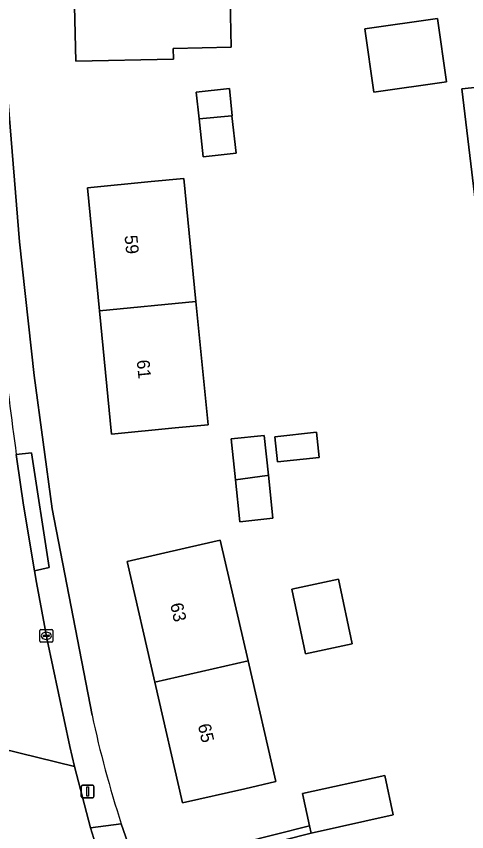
# Model space of a CAD drawing. Extents: x 163008 to 163854, y 382777 to 383982.
# Drawn here: x 163734 to 163769.3, y 383407.3 to 383471.1 of the extents above; entities that cross this region are included whole.
import ezdxf

# ---------------------------------------------------------------- set-up
doc = ezdxf.new("R2010")
doc.units = 0
for name, color, linetype in [('IMGEO_Erf', 7, 'Continuous'), ('IMGEO_Groenvoorziening', 7, 'Continuous'), ('IMGEO_Haag', 7, 'Continuous'), ('IMGEO_Kolk', 7, 'Continuous'), ('IMGEO_Lichtmast', 7, 'Continuous'), ('IMGEO_Pand', 7, 'Continuous'), ('IMGEO_Pand_nummerreeks', 7, 'Continuous'), ('IMGEO_Rijbaan_lokaal_gesloten', 7, 'Continuous'), ('IMGEO_Rijbaan_lokaal_open', 7, 'Continuous'), ('IMGEO_Voetpad_open', 7, 'Continuous')]:
    doc.layers.add(name, color=color, linetype=linetype)

msp = doc.modelspace()

# ---------------------------------------------------------------- linework, layer by layer
at = {"layer": 'IMGEO_Erf'}
for points in [[(163770.382, 383405.342), (163773.071, 383417.032), (163773.64, 383425.587), (163768.882, 383465.415), (163770.637, 383465.579), (163771.447, 383459.13), (163776.948, 383416.246), (163803.888, 383409.582), (163806.779, 383421.269), (163817.184, 383465.723), (163817.475, 383465.671), (163837.527, 383551.605), (163840.629, 383565.816), (163843.167, 383579.365), (163844.849, 383590.549)], [(163735.967, 383524.41), (163735.668, 383522.154), (163735.477, 383520.71), (163735.167, 383518.367), (163733.658, 383503.091), (163733.537, 383500), (163732.877, 383483.22), (163732.953, 383475.3), (163733.374, 383464.365), (163734.273, 383453.423), (163735.428, 383442.967), (163736.836, 383432.541), (163739.951, 383416.376)], [(163742.236, 383407.876), (163743.111, 383405.341), (163743.271, 383404.905), (163743.54, 383404.329), (163756.953, 383407.722), (163756.411, 383410.244), (163762.857, 383411.648), (163763.505, 383408.57), (163757.079, 383407.135), (163743.799, 383403.784)]]:
    msp.add_lwpolyline(points, dxfattribs=at)
for points in [[(163750.838, 383468.675), (163746.289, 383468.572), (163746.307, 383467.742), (163738.668, 383467.57), (163738.45, 383477.28), (163738.231, 383486.992), (163743.23, 383487.105), (163745.764, 383487.162), (163745.982, 383477.451), (163750.64, 383477.472)], [(163766.979, 383470.924), (163767.684, 383465.967), (163761.987, 383465.157), (163761.282, 383470.114)], [(163750.91, 383463.306), (163750.894, 383463.304), (163751.217, 383460.361), (163748.631, 383460.091), (163748.321, 383463.069), (163748.103, 383465.154), (163750.689, 383465.423)], [(163744.565, 383458.15), (163747.134, 383458.401), (163748.076, 383448.758), (163749.017, 383439.12), (163746.449, 383438.869), (163741.472, 383438.382), (163740.53, 383448.022), (163739.588, 383457.664)], [(163753.746, 383435.164), (163754.097, 383431.793), (163751.511, 383431.523), (163751.169, 383434.804), (163750.835, 383438.009), (163753.421, 383438.279)], [(163757.494, 383438.521), (163757.701, 383436.539), (163754.446, 383436.2), (163754.239, 383438.181)], [(163752.146, 383420.634), (163754.314, 383411.178), (163751.902, 383410.625), (163747.028, 383409.507), (163744.86, 383418.962), (163742.692, 383428.418), (163747.566, 383429.535), (163749.978, 383430.088)], [(163759.218, 383427.016), (163760.294, 383421.953), (163756.65, 383421.178), (163755.574, 383426.242)]]:
    msp.add_lwpolyline(points, close=True, dxfattribs=at)
msp.add_arc((163820.697, 383433.525), 82.547, 191.99064, 198.10282, dxfattribs=at)
at = {"layer": 'IMGEO_Groenvoorziening'}
msp.add_lwpolyline([(163757.079, 383407.135), (163756.953, 383407.722), (163743.54, 383404.329), (163743.799, 383403.784)], close=True, dxfattribs=at)
at = {"layer": 'IMGEO_Haag'}
msp.add_lwpolyline([(163757.079, 383407.135), (163756.953, 383407.722), (163743.54, 383404.329), (163743.799, 383403.784)], close=True, dxfattribs=at)
at = {"layer": 'IMGEO_Kolk'}
for p, q in [((163735.87, 383422.166), (163735.87, 383423.018)), ((163735.945, 383423.092), (163736.797, 383423.092)), ((163736.871, 383423.018), (163736.871, 383422.166)), ((163736.129, 383422.586), (163736.129, 383422.598)), ((163736.567, 383422.549), (163736.169, 383422.549)), ((163736.172, 383422.635), (163736.57, 383422.635)), ((163736.381, 383422.312), (163736.356, 383422.312)), ((163736.358, 383422.872), (163736.383, 383422.872)), ((163736.613, 383422.598), (163736.613, 383422.586)), ((163736.797, 383422.092), (163735.945, 383422.092))]:
    msp.add_line(p, q, dxfattribs=at)
for points in [[(163735.87, 383422.166), (163735.87, 383423.018)], [(163735.945, 383423.092), (163736.797, 383423.092)], [(163736.871, 383423.018), (163736.871, 383422.166)], [(163736.797, 383422.092), (163735.945, 383422.092)]]:
    msp.add_lwpolyline(points, dxfattribs=at)
for centre, radius, start, end in [((163735.947, 383423.016), 0.0765, 91.55205, 178.44795), ((163735.947, 383423.016), 0.0765, 91.55205, 178.44795), ((163736.795, 383423.016), 0.0765, 1.55205, 88.44795), ((163736.795, 383423.016), 0.0765, 1.55205, 88.44795), ((163736.169, 383422.595), 0.0403, 85.87752, 175.75265), ((163736.166, 383422.585), 0.0366, 178.93798, 274.71019), ((163736.57, 383422.592), 0.043, 264.86636, 352.45326), ((163736.574, 383422.597), 0.0386, 1.73085, 96.63898), ((163735.947, 383422.168), 0.0765, 181.55205, 268.44795), ((163735.947, 383422.168), 0.0765, 181.55205, 268.44795), ((163736.795, 383422.168), 0.0765, 271.55205, 358.44795), ((163736.795, 383422.168), 0.0765, 271.55205, 358.44795)]:
    msp.add_arc(centre, radius, start, end, dxfattribs=at)
for centre, major_axis, ratio, start_param, end_param in [((163736.357, 383422.592), (-0.387, 0.002), 0.722429, 4.712389, 7.853982), ((163736.382, 383422.592), (-0.39, 0.002), 0.717154, 1.570796, 4.712389)]:
    msp.add_ellipse(centre, major_axis=major_axis, ratio=ratio, start_param=start_param, end_param=end_param, dxfattribs=at)
at = {"layer": 'IMGEO_Lichtmast'}
for p, q in [((163739.208, 383410.907), (163739.998, 383410.907)), ((163739.998, 383410.907), (163739.208, 383410.907)), ((163739.108, 383410.007), (163739.108, 383410.807)), ((163739.108, 383410.807), (163739.108, 383410.007)), ((163740.098, 383410.807), (163740.098, 383410.007)), ((163740.098, 383410.007), (163740.098, 383410.807)), ((163739.998, 383409.907), (163739.208, 383409.907)), ((163739.208, 383409.907), (163739.998, 383409.907))]:
    msp.add_line(p, q, dxfattribs=at)
msp.add_lwpolyline([(163739.528, 383410.782), (163739.678, 383410.782), (163739.678, 383410.032), (163739.528, 383410.032), (163739.528, 383410.782)], dxfattribs=at)
for centre, start, end in [((163739.208, 383410.807), 90, 180), ((163739.208, 383410.807), 90, 180), ((163739.998, 383410.807), 0, 90), ((163739.998, 383410.807), 360, 90), ((163739.208, 383410.007), 180, 270), ((163739.208, 383410.007), 180, 270), ((163739.998, 383410.007), 270, 0), ((163739.998, 383410.007), 270, 0)]:
    msp.add_arc(centre, 0.1, start, end, dxfattribs=at)
at = {"layer": 'IMGEO_Pand'}
for points in [[(163738.45, 383477.28), (163738.668, 383467.57), (163746.307, 383467.742), (163746.289, 383468.572), (163750.838, 383468.675), (163750.64, 383477.472), (163745.982, 383477.451)], [(163761.282, 383470.114), (163761.987, 383465.157), (163767.684, 383465.967), (163766.979, 383470.924)], [(163748.321, 383463.069), (163750.894, 383463.304), (163750.91, 383463.306), (163750.689, 383465.423), (163748.103, 383465.154)], [(163750.894, 383463.304), (163748.321, 383463.069), (163748.631, 383460.091), (163751.217, 383460.361)], [(163748.076, 383448.758), (163747.134, 383458.401), (163744.565, 383458.15), (163739.588, 383457.664), (163740.53, 383448.022)], [(163748.076, 383448.758), (163740.53, 383448.022), (163741.472, 383438.382), (163746.449, 383438.869), (163749.017, 383439.12)], [(163753.746, 383435.164), (163753.421, 383438.279), (163750.835, 383438.009), (163751.169, 383434.804), (163753.649, 383435.15)], [(163754.239, 383438.181), (163754.446, 383436.2), (163757.701, 383436.539), (163757.494, 383438.521)], [(163753.746, 383435.164), (163753.649, 383435.15), (163751.169, 383434.804), (163751.511, 383431.523), (163754.097, 383431.793)], [(163744.86, 383418.962), (163752.146, 383420.634), (163749.978, 383430.088), (163747.566, 383429.535), (163742.692, 383428.418)], [(163755.574, 383426.242), (163756.65, 383421.178), (163760.294, 383421.953), (163759.218, 383427.016)], [(163744.86, 383418.962), (163747.028, 383409.507), (163751.902, 383410.625), (163754.314, 383411.178), (163752.146, 383420.634)], [(163762.857, 383411.648), (163756.411, 383410.244), (163756.953, 383407.722), (163757.079, 383407.135), (163763.505, 383408.57)]]:
    msp.add_lwpolyline(points, close=True, dxfattribs=at)
at = {"layer": 'IMGEO_Rijbaan_lokaal_gesloten'}
for points in [[(163731.952, 383454.082), (163726.96, 383453.61), (163727.13, 383451.803), (163727.215, 383450.904), (163727.489, 383448.003), (163727.5, 383447.89), (163727.901, 383444.322), (163729.278, 383434.142), (163731.318, 383421.859), (163732.842, 383413.768), (163738.562, 383412.368), (163738.197, 383413.931), (163736.447, 383422.281), (163735.59, 383426.755), (163735.433, 383427.691), (163734.575, 383432.818), (163734.07, 383436.427)], [(163734.07, 383436.427), (163734.046, 383436.601), (163734.023, 383436.776)]]:
    msp.add_lwpolyline(points, dxfattribs=at)
msp.add_arc((164279.668, 383510.85), 550.65, 185.91729, 187.73092, dxfattribs=at)
at = {"layer": 'IMGEO_Rijbaan_lokaal_open'}
msp.add_lwpolyline([(163741.221, 383403.191), (163741.046, 383403.711), (163740.874, 383404.231), (163739.838, 383407.572), (163738.562, 383412.368), (163732.842, 383413.768)], dxfattribs=at)
at = {"layer": 'IMGEO_Voetpad_open'}
for points in [[(163739.951, 383416.376), (163736.836, 383432.541), (163735.428, 383442.967), (163734.273, 383453.423), (163733.374, 383464.365), (163732.953, 383475.3), (163732.877, 383483.22), (163733.537, 383500), (163733.658, 383503.091), (163735.167, 383518.367), (163735.477, 383520.71), (163735.668, 383522.154), (163735.967, 383524.41)], [(163734.023, 383436.776), (163735.201, 383436.923), (163736.583, 383427.95), (163735.433, 383427.691), (163735.59, 383426.755), (163736.447, 383422.281), (163738.197, 383413.931), (163738.562, 383412.368), (163739.838, 383407.572), (163742.236, 383407.876)]]:
    msp.add_lwpolyline(points, dxfattribs=at)
for points in [[(163770.637, 383465.579), (163768.882, 383465.415), (163773.64, 383425.587), (163773.071, 383417.032), (163776.948, 383416.246), (163771.447, 383459.13)], [(163734.023, 383436.776), (163734.046, 383436.601), (163734.07, 383436.427), (163734.575, 383432.818), (163735.433, 383427.691), (163736.583, 383427.95), (163735.201, 383436.923)], [(163743.111, 383405.341), (163742.236, 383407.876), (163739.838, 383407.572), (163740.874, 383404.231)]]:
    msp.add_lwpolyline(points, close=True, dxfattribs=at)
for centre, radius, start, end in [((164279.668, 383510.85), 550.65, 185.91729, 187.73092), ((163820.697, 383433.525), 82.547, 191.99064, 198.10282)]:
    msp.add_arc(centre, radius, start, end, dxfattribs=at)

# ---------------------------------------------------------------- texts
at = {"layer": 'IMGEO_Pand_nummerreeks'}
for s, rotation, p in [('59', 275.58052, (163742.486, 383453.912)), ('61', 275.58052, (163743.439, 383444.158)), ('63', 282.91382, (163746.047, 383425.059)), ('65', 282.91382, (163748.215, 383415.604))]:
    msp.add_text(s, height=1, rotation=rotation, dxfattribs=at).set_placement(p)

doc.saveas('drawing.dxf')
